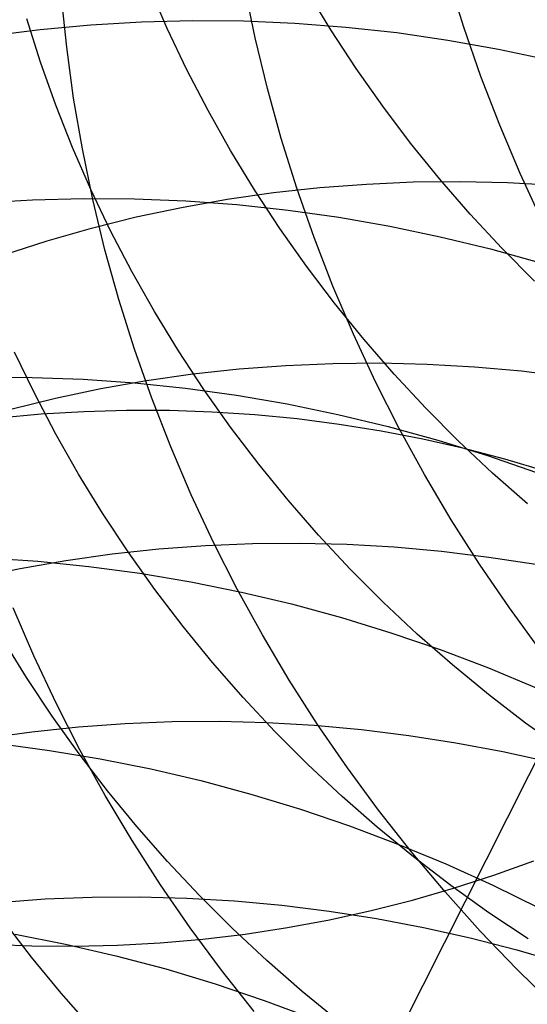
# Model space of a CAD drawing. Header units: millimetres. Extents: x 119 to 175.9, y -203.1 to -153.8.
# Tile 333 of 377: x 160.367 to 160.771, y -160.421 to -159.637. Entities that reach past the tile are written whole.
import ezdxf

# ---------------------------------------------------------------- set-up
doc = ezdxf.new("R2010")
doc.units = ezdxf.units.MM
doc.header["$MEASUREMENT"] = 0
doc.layers.add('Layer 01', color=5, linetype='Continuous', true_color=0x0000ff)

msp = doc.modelspace()

# ---------------------------------------------------------------- linework, layer by layer
at = {"layer": 'Layer 01'}
for p, q in [((160.72062, -159.64294, 51.19722), (160.70826, -159.60327, 51.19033)), ((160.48441, -159.64406, 20.91326), (160.4699, -159.61067, 20.92155)), ((160.55455, -159.65164, 50.681), (160.54626, -159.61126, 50.67263)), ((160.40427, -159.65891, 50.16818), (160.40012, -159.61826, 50.15841)), ((160.61488, -159.64529, 20.47156), (160.59586, -159.61396, 20.47831)), ((160.38337, -159.67101, 21.34241), (160.3724, -159.63652, 21.35188)), ((160.38328, -159.64484, 45.47949), (160.42353, -159.64109, 45.46997)), ((160.42353, -159.64109, 45.46997), (160.46397, -159.63872, 45.46084)), ((160.46397, -159.63872, 45.46084), (160.50456, -159.63772, 45.45213)), ((160.5001, -159.67699, 20.90527), (160.48441, -159.64406, 20.91326)), ((160.50456, -159.63772, 45.45213), (160.54525, -159.63809, 45.44384)), ((160.54525, -159.63809, 45.44384), (160.58599, -159.63984, 45.43598)), ((160.58599, -159.63984, 45.43598), (160.62672, -159.64296, 45.42856)), ((160.62672, -159.64296, 45.42856), (160.66742, -159.64745, 45.4216)), ((160.73431, -159.68224, 51.20364), (160.72062, -159.64294, 51.19722)), ((160.34329, -159.64995, 45.48941), (160.38328, -159.64484, 45.47949)), ((160.56422, -159.69179, 50.68894), (160.55455, -159.65164, 50.681)), ((160.63497, -159.67601, 20.46515), (160.61488, -159.64529, 20.47156)), ((160.66742, -159.64745, 45.4216), (160.70801, -159.6533, 45.41509)), ((160.40982, -159.69949, 50.17755), (160.40427, -159.65891, 50.16818)), ((160.70801, -159.6533, 45.41509), (160.74846, -159.6605, 45.40906)), ((160.74846, -159.6605, 45.40906), (160.78871, -159.66906, 45.40349)), ((160.39555, -159.70517, 21.33323), (160.38337, -159.67101, 21.34241)), ((160.51694, -159.70942, 20.89761), (160.5001, -159.67699, 20.90527)), ((160.65614, -159.70607, 20.45908), (160.63497, -159.67601, 20.46515)), ((160.74933, -159.72113, 51.2096), (160.73431, -159.68224, 51.20364)), ((160.57525, -159.73168, 50.69644), (160.56422, -159.69179, 50.68894)), ((160.40894, -159.73896, 21.32434), (160.39555, -159.70517, 21.33323)), ((160.41676, -159.73994, 50.18652), (160.40982, -159.69949, 50.17755)), ((160.67834, -159.73545, 20.45337), (160.65614, -159.70607, 20.45908)), ((160.53491, -159.74132, 20.89028), (160.51694, -159.70942, 20.89761)), ((160.76565, -159.75956, 51.21508), (160.74933, -159.72113, 51.2096)), ((160.58764, -159.77126, 50.7035), (160.57525, -159.73168, 50.69644)), ((160.70155, -159.76411, 20.44802), (160.67834, -159.73545, 20.45337)), ((160.42352, -159.77233, 21.31577), (160.40894, -159.73896, 21.32434)), ((160.42509, -159.78022, 50.19507), (160.41676, -159.73994, 50.18652)), ((160.554, -159.77264, 20.88329), (160.53491, -159.74132, 20.89028)), ((160.78325, -159.79749, 51.22008), (160.76565, -159.75956, 51.21508)), ((160.60593, -159.77079, 25.71643), (160.64312, -159.76797, 25.72428)), ((160.64312, -159.76797, 25.72428), (160.68048, -159.76637, 25.73165)), ((160.68048, -159.76637, 25.73165), (160.71796, -159.76599, 25.73853)), ((160.72574, -159.79201, 20.44304), (160.70155, -159.76411, 20.44802)), ((160.71796, -159.76599, 25.73853), (160.75552, -159.76684, 25.74493)), ((160.75552, -159.76684, 25.74493), (160.79311, -159.76891, 25.75083)), ((160.43928, -159.80524, 21.30752), (160.42352, -159.77233, 21.31577)), ((160.53224, -159.7801, 25.69936), (160.56895, -159.77484, 25.70812)), ((160.57417, -159.80335, 20.87665), (160.554, -159.77264, 20.88329)), ((160.56895, -159.77484, 25.70812), (160.60593, -159.77079, 25.71643)), ((160.60136, -159.81046, 50.71009), (160.58764, -159.77126, 50.7035)), ((160.33667, -159.78303, 45.0391), (160.37713, -159.78055, 45.03032)), ((160.37713, -159.78055, 45.03032), (160.41773, -159.77944, 45.02195)), ((160.41773, -159.77944, 45.02195), (160.45843, -159.77971, 45.01402)), ((160.4348, -159.82028, 50.20319), (160.42509, -159.78022, 50.19507)), ((160.45843, -159.77971, 45.01402), (160.49918, -159.78134, 45.00652)), ((160.49583, -159.78657, 25.69015), (160.53224, -159.7801, 25.69936)), ((160.49918, -159.78134, 45.00652), (160.53994, -159.78434, 44.99947)), ((160.53994, -159.78434, 44.99947), (160.58064, -159.7887, 44.99288)), ((160.45976, -159.79424, 25.68051), (160.49583, -159.78657, 25.69015)), ((160.58064, -159.7887, 44.99288), (160.62126, -159.79442, 44.98675)), ((160.75089, -159.81912, 20.43843), (160.72574, -159.79201, 20.44304)), ((160.42408, -159.8031, 25.67045), (160.45976, -159.79424, 25.68051)), ((160.62126, -159.79442, 44.98675), (160.66173, -159.8015, 44.9811)), ((160.38884, -159.81315, 25.65998), (160.42408, -159.8031, 25.67045)), ((160.45618, -159.83766, 21.29959), (160.43928, -159.80524, 21.30752)), ((160.5954, -159.83341, 20.87036), (160.57417, -159.80335, 20.87665)), ((160.66173, -159.8015, 44.9811), (160.702, -159.80991, 44.97593)), ((160.35407, -159.82436, 25.64912), (160.38884, -159.81315, 25.65998)), ((160.61641, -159.84926, 50.71622), (160.60136, -159.81046, 50.71009)), ((160.702, -159.80991, 44.97593), (160.74203, -159.81966, 44.97124)), ((160.44587, -159.86007, 50.21087), (160.4348, -159.82028, 50.20319)), ((160.74203, -159.81966, 44.97124), (160.78177, -159.83074, 44.96704)), ((160.77696, -159.8454, 20.4342), (160.75089, -159.81912, 20.43843)), ((160.47423, -159.86955, 21.29201), (160.45618, -159.83766, 21.29959)), ((160.61767, -159.86279, 20.86444), (160.5954, -159.83341, 20.87036)), ((160.63276, -159.8876, 50.72187), (160.61641, -159.84926, 50.71622)), ((160.4583, -159.89954, 50.21811), (160.44587, -159.86007, 50.21087)), ((160.64096, -159.89145, 20.85889), (160.61767, -159.86279, 20.86444)), ((160.49338, -159.90086, 21.28477), (160.47423, -159.86955, 21.29201)), ((160.65039, -159.92544, 50.72705), (160.63276, -159.8876, 50.72187)), ((160.66523, -159.91935, 20.85372), (160.64096, -159.89145, 20.85889)), ((160.37857, -159.93466, 21.70066), (160.36275, -159.90176, 21.70919)), ((160.47206, -159.93865, 50.22489), (160.4583, -159.89954, 50.21811)), ((160.51363, -159.93156, 21.2779), (160.49338, -159.90086, 21.28477)), ((160.61638, -159.91084, 26.08524), (160.65391, -159.9105, 26.09224)), ((160.65391, -159.9105, 26.09224), (160.69152, -159.91139, 26.09873)), ((160.50472, -159.9192, 26.06137), (160.54174, -159.91519, 26.0698)), ((160.54174, -159.91519, 26.0698), (160.57897, -159.9124, 26.07776)), ((160.57897, -159.9124, 26.07776), (160.61638, -159.91084, 26.08524)), ((160.69152, -159.91139, 26.09873), (160.72917, -159.9135, 26.10473)), ((160.72917, -159.9135, 26.10473), (160.7668, -159.91684, 26.11021)), ((160.7668, -159.91684, 26.11021), (160.80438, -159.92139, 26.11518)), ((160.33596, -159.9218, 44.597), (160.37667, -159.92196, 44.5894)), ((160.37667, -159.92196, 44.5894), (160.41743, -159.92347, 44.58225)), ((160.41743, -159.92347, 44.58225), (160.4582, -159.92636, 44.57556)), ((160.4315, -159.93085, 26.04314), (160.46796, -159.92442, 26.05248)), ((160.4582, -159.92636, 44.57556), (160.49892, -159.9306, 44.56932)), ((160.46796, -159.92442, 26.05248), (160.50472, -159.9192, 26.06137)), ((160.66928, -159.96272, 50.73173), (160.65039, -159.92544, 50.72705)), ((160.69045, -159.94646, 20.84893), (160.66523, -159.91935, 20.85372)), ((160.39539, -159.93849, 26.03336), (160.4315, -159.93085, 26.04314)), ((160.49892, -159.9306, 44.56932), (160.53954, -159.9362, 44.56356)), ((160.53493, -159.96161, 21.27138), (160.51363, -159.93156, 21.2779)), ((160.35968, -159.94732, 26.02316), (160.39539, -159.93849, 26.03336)), ((160.39555, -159.96706, 21.69247), (160.37857, -159.93466, 21.70066)), ((160.48714, -159.97735, 50.2312), (160.47206, -159.93865, 50.22489)), ((160.53954, -159.9362, 44.56356), (160.58002, -159.94314, 44.55827)), ((160.41793, -159.9493, 21.00102), (160.38386, -159.95135, 21.00204)), ((160.45203, -159.94832, 20.99947), (160.41793, -159.9493, 21.00102)), ((160.48611, -159.94841, 20.99741), (160.45203, -159.94832, 20.99947)), ((160.52014, -159.94956, 20.99484), (160.48611, -159.94841, 20.99741)), ((160.55407, -159.95177, 20.99175), (160.52014, -159.94956, 20.99484)), ((160.58002, -159.94314, 44.55827), (160.62031, -159.95143, 44.55346)), ((160.7166, -159.97275, 20.84453), (160.69045, -159.94646, 20.84893)), ((160.38386, -159.95135, 21.00204), (160.34986, -159.95446, 21.00254)), ((160.58787, -159.95505, 20.98815), (160.55407, -159.95177, 20.99175)), ((160.62149, -159.95938, 20.98405), (160.58787, -159.95505, 20.98815)), ((160.62031, -159.95143, 44.55346), (160.66036, -159.96105, 44.54914)), ((160.55728, -159.99098, 21.26525), (160.53493, -159.96161, 21.27138)), ((160.65489, -159.96477, 20.97945), (160.62149, -159.95938, 20.98405)), ((160.68803, -159.9712, 20.97435), (160.65489, -159.96477, 20.97945)), ((160.66036, -159.96105, 44.54914), (160.70012, -159.97198, 44.54532)), ((160.68942, -159.99941, 50.73593), (160.66928, -159.96272, 50.73173)), ((160.41366, -159.99893, 21.68463), (160.39555, -159.96706, 21.69247)), ((160.72088, -159.97867, 20.96877), (160.68803, -159.9712, 20.97435)), ((160.70012, -159.97198, 44.54532), (160.73954, -159.98422, 44.542)), ((160.74363, -159.99819, 20.84052), (160.7166, -159.97275, 20.84453)), ((160.50352, -160.01559, 50.23705), (160.48714, -159.97735, 50.2312)), ((160.75339, -159.98718, 20.96271), (160.72088, -159.97867, 20.96877)), ((160.73954, -159.98422, 44.542), (160.77857, -159.99775, 44.53917)), ((160.78552, -159.9967, 20.95617), (160.75339, -159.98718, 20.96271)), ((160.58064, -160.01963, 21.25949), (160.55728, -159.99098, 21.26525)), ((160.43289, -160.03022, 21.67714), (160.41366, -159.99893, 21.68463)), ((160.71077, -160.03547, 50.73963), (160.68942, -159.99941, 50.73593)), ((160.77153, -160.02274, 20.83691), (160.74363, -159.99819, 20.84052)), ((160.52118, -160.05333, 50.24242), (160.50352, -160.01559, 50.23705)), ((160.60498, -160.04753, 21.25412), (160.58064, -160.01963, 21.25949)), ((160.45321, -160.06091, 21.67003), (160.43289, -160.03022, 21.67714)), ((160.7333, -160.07084, 50.74282), (160.71077, -160.03547, 50.73963)), ((160.59374, -160.59323, 42.90834), (160.87417, -160.03712, 44.53433)), ((160.63028, -160.07464, 21.24914), (160.60498, -160.04753, 21.25412)), ((160.44053, -160.06251, 26.40868), (160.47759, -160.05853, 26.41723)), ((160.47759, -160.05853, 26.41723), (160.51488, -160.05578, 26.4253)), ((160.51488, -160.05578, 26.4253), (160.55233, -160.05425, 26.43289)), ((160.54011, -160.09051, 50.2473), (160.52118, -160.05333, 50.24242)), ((160.55233, -160.05425, 26.43289), (160.58991, -160.05395, 26.43999)), ((160.58991, -160.05395, 26.43999), (160.62757, -160.05488, 26.44659)), ((160.62757, -160.05488, 26.44659), (160.66526, -160.05703, 26.45268)), ((160.66526, -160.05703, 26.45268), (160.70295, -160.06041, 26.45826)), ((160.34055, -160.06557, 44.16344), (160.38132, -160.06834, 44.15708)), ((160.40372, -160.06769, 26.39967), (160.44053, -160.06251, 26.40868)), ((160.47459, -160.09095, 21.66329), (160.45321, -160.06091, 21.67003)), ((160.70295, -160.06041, 26.45826), (160.74058, -160.06501, 26.46331)), ((160.74058, -160.06501, 26.46331), (160.77811, -160.07082, 26.46783)), ((160.33107, -160.0817, 26.38031), (160.36722, -160.07409, 26.39021)), ((160.36722, -160.07409, 26.39021), (160.40372, -160.06769, 26.39967)), ((160.38132, -160.06834, 44.15708), (160.42204, -160.07246, 44.15118)), ((160.42204, -160.07246, 44.15118), (160.46267, -160.07794, 44.14576)), ((160.6565, -160.10093, 21.24457), (160.63028, -160.07464, 21.24914)), ((160.757, -160.10548, 50.74551), (160.7333, -160.07084, 50.74282)), ((160.46267, -160.07794, 44.14576), (160.50316, -160.08477, 44.14081)), ((160.49701, -160.12031, 21.65693), (160.47459, -160.09095, 21.66329)), ((160.50316, -160.08477, 44.14081), (160.54345, -160.09293, 44.13635)), ((160.56027, -160.12711, 50.25169), (160.54011, -160.09051, 50.2473)), ((160.54345, -160.09293, 44.13635), (160.58351, -160.10242, 44.13238)), ((160.37808, -160.14374, 49.76012), (160.36166, -160.1056, 49.75406)), ((160.58351, -160.10242, 44.13238), (160.62327, -160.11322, 44.12891)), ((160.68362, -160.12637, 21.2404), (160.6565, -160.10093, 21.24457)), ((160.78184, -160.13936, 50.7477), (160.757, -160.10548, 50.74551)), ((160.62327, -160.11322, 44.12891), (160.6627, -160.12533, 44.12593)), ((160.52044, -160.14895, 21.65096), (160.49701, -160.12031, 21.65693)), ((160.37235, -160.16106, 22.06169), (160.35305, -160.12978, 22.06943)), ((160.58165, -160.16306, 50.25559), (160.56027, -160.12711, 50.25169)), ((160.6627, -160.12533, 44.12593), (160.70175, -160.13873, 44.12346)), ((160.71159, -160.15092, 21.23664), (160.68362, -160.12637, 21.2404)), ((160.39578, -160.18137, 49.7657), (160.37808, -160.14374, 49.76012)), ((160.70175, -160.13873, 44.12346), (160.74036, -160.1534, 44.12149)), ((160.54486, -160.17684, 21.64539), (160.52044, -160.14895, 21.65096)), ((160.74039, -160.17457, 21.2333), (160.71159, -160.15092, 21.23664)), ((160.74036, -160.1534, 44.12149), (160.7785, -160.16932, 44.12003)), ((160.39274, -160.19173, 22.05434), (160.37235, -160.16106, 22.06169)), ((160.60422, -160.19834, 50.25898), (160.58165, -160.16306, 50.25559)), ((160.57024, -160.20394, 21.64023), (160.54486, -160.17684, 21.64539)), ((160.76998, -160.19727, 21.23037), (160.74039, -160.17457, 21.2333)), ((160.41474, -160.21845, 49.7708), (160.39578, -160.18137, 49.7657)), ((160.4142, -160.22175, 22.04736), (160.39274, -160.19173, 22.05434)), ((160.37648, -160.20424, 26.74983), (160.41359, -160.2003, 26.75849)), ((160.41359, -160.2003, 26.75849), (160.45092, -160.19759, 26.76667)), ((160.45092, -160.19759, 26.76667), (160.48841, -160.1961, 26.77437)), ((160.48841, -160.1961, 26.77437), (160.52604, -160.19583, 26.78157)), ((160.52604, -160.19583, 26.78157), (160.56375, -160.1968, 26.78827)), ((160.56375, -160.1968, 26.78827), (160.60149, -160.19899, 26.79446)), ((160.60149, -160.19899, 26.79446), (160.63923, -160.20241, 26.80013)), ((160.62794, -160.23289, 50.26187), (160.60422, -160.19834, 50.25898)), ((160.80033, -160.21901, 21.22787), (160.76998, -160.19727, 21.23037)), ((160.33963, -160.2094, 26.7407), (160.37648, -160.20424, 26.74983)), ((160.59654, -160.23023, 21.63548), (160.57024, -160.20394, 21.64023)), ((160.63923, -160.20241, 26.80013), (160.6769, -160.20705, 26.80527)), ((160.6769, -160.20705, 26.80527), (160.71448, -160.2129, 26.80988)), ((160.34984, -160.21362, 43.73872), (160.39046, -160.21898, 43.73362)), ((160.71448, -160.2129, 26.80988), (160.75192, -160.21996, 26.81396)), ((160.39046, -160.21898, 43.73362), (160.43095, -160.22569, 43.729)), ((160.43669, -160.2511, 22.04078), (160.4142, -160.22175, 22.04736)), ((160.43494, -160.25494, 49.77541), (160.41474, -160.21845, 49.7708)), ((160.75192, -160.21996, 26.81396), (160.78916, -160.22822, 26.81749)), ((160.43095, -160.22569, 43.729), (160.47124, -160.23373, 43.72486)), ((160.62373, -160.25567, 21.63114), (160.59654, -160.23023, 21.63548)), ((160.47124, -160.23373, 43.72486), (160.51129, -160.2431, 43.72122)), ((160.6528, -160.26667, 50.26426), (160.62794, -160.23289, 50.26187)), ((160.51129, -160.2431, 43.72122), (160.55106, -160.25378, 43.71807)), ((160.45635, -160.29079, 49.77952), (160.43494, -160.25494, 49.77541)), ((160.4602, -160.27973, 22.03461), (160.43669, -160.2511, 22.04078)), ((160.55106, -160.25378, 43.71807), (160.59049, -160.26576, 43.71542)), ((160.65178, -160.28022, 21.62723), (160.62373, -160.25567, 21.63114)), ((160.59049, -160.26576, 43.71542), (160.62953, -160.27903, 43.71327)), ((160.67876, -160.29965, 50.26613), (160.6528, -160.26667, 50.26426)), ((160.62953, -160.27903, 43.71327), (160.66815, -160.29358, 43.71162)), ((160.4847, -160.3076, 22.02884), (160.4602, -160.27973, 22.03461)), ((160.68065, -160.30387, 21.62374), (160.65178, -160.28022, 21.62723)), ((160.47895, -160.32596, 49.78314), (160.45635, -160.29079, 49.77952)), ((160.66815, -160.29358, 43.71162), (160.70629, -160.30937, 43.71048)), ((160.70579, -160.33178, 50.26749), (160.67876, -160.29965, 50.26613)), ((160.51015, -160.3347, 22.02348), (160.4847, -160.3076, 22.02884)), ((160.71032, -160.32657, 21.62069), (160.68065, -160.30387, 21.62374)), ((160.70629, -160.30937, 43.71048), (160.7439, -160.3264, 43.70984)), ((160.74474, -160.31836, 17.01153), (160.77654, -160.30688, 17.01625)), ((160.71252, -160.32882, 17.00723), (160.74474, -160.31836, 17.01153)), ((160.5027, -160.3604, 49.78626), (160.47895, -160.32596, 49.78314)), ((160.67993, -160.33824, 17.00335), (160.71252, -160.32882, 17.00723)), ((160.73386, -160.36302, 50.26833), (160.70579, -160.33178, 50.26749)), ((160.74074, -160.34831, 21.61807), (160.71032, -160.32657, 21.62069)), ((160.7439, -160.3264, 43.70984), (160.78095, -160.34464, 43.70972)), ((160.34978, -160.34004, 27.09348), (160.38715, -160.33735, 27.10177)), ((160.38715, -160.33735, 27.10177), (160.4247, -160.3359, 27.10957)), ((160.4247, -160.3359, 27.10957), (160.46237, -160.33568, 27.11688)), ((160.46237, -160.33568, 27.11688), (160.50013, -160.33668, 27.12368)), ((160.50013, -160.33668, 27.12368), (160.53792, -160.33892, 27.12996)), ((160.53652, -160.36098, 22.01855), (160.51015, -160.3347, 22.02348)), ((160.53792, -160.33892, 27.12996), (160.5757, -160.34238, 27.13573)), ((160.647, -160.3466, 16.99991), (160.67993, -160.33824, 17.00335)), ((160.5757, -160.34238, 27.13573), (160.61342, -160.34706, 27.14097)), ((160.61342, -160.34706, 27.14097), (160.65105, -160.35296, 27.14567)), ((160.61379, -160.3539, 16.99691), (160.647, -160.3466, 16.99991)), ((160.77189, -160.36906, 21.61588), (160.74074, -160.34831, 21.61807)), ((160.37618, -160.38362, 22.41794), (160.35361, -160.3543, 22.42474)), ((160.58031, -160.36014, 16.99434), (160.61379, -160.3539, 16.99691)), ((160.65105, -160.35296, 27.14567), (160.68853, -160.36006, 27.14983)), ((160.36317, -160.3653, 43.3229), (160.40345, -160.37323, 43.31907)), ((160.52759, -160.39408, 49.78886), (160.5027, -160.3604, 49.78626)), ((160.51277, -160.36936, 16.99055), (160.54663, -160.36529, 16.99222)), ((160.56379, -160.38641, 22.01405), (160.53652, -160.36098, 22.01855)), ((160.54663, -160.36529, 16.99222), (160.58031, -160.36014, 16.99434)), ((160.68853, -160.36006, 27.14983), (160.72582, -160.36837, 27.15345)), ((160.76294, -160.39334, 50.26866), (160.73386, -160.36302, 50.26833)), ((160.40345, -160.37323, 43.31907), (160.4435, -160.38249, 43.31572)), ((160.44469, -160.37423, 16.98854), (160.47877, -160.37234, 16.98932)), ((160.47877, -160.37234, 16.98932), (160.51277, -160.36936, 16.99055)), ((160.72582, -160.36837, 27.15345), (160.76287, -160.37787, 27.15652)), ((160.3423, -160.37332, 16.98892), (160.37641, -160.37472, 16.98834)), ((160.37641, -160.37472, 16.98834), (160.41056, -160.37502, 16.98822)), ((160.41056, -160.37502, 16.98822), (160.44469, -160.37423, 16.98854)), ((160.76287, -160.37787, 27.15652), (160.79965, -160.38854, 27.15904)), ((160.39977, -160.41224, 22.41156), (160.37618, -160.38362, 22.41794)), ((160.4435, -160.38249, 43.31572), (160.48326, -160.39305, 43.31287)), ((160.59191, -160.41096, 22.00998), (160.56379, -160.38641, 22.01405)), ((160.48326, -160.39305, 43.31287), (160.52268, -160.40492, 43.31052)), ((160.55358, -160.42696, 49.79096), (160.52759, -160.39408, 49.78886)), ((160.79298, -160.42271, 50.26847), (160.76294, -160.39334, 50.26866)), ((160.42434, -160.4401, 22.40559), (160.39977, -160.41224, 22.41156)), ((160.52268, -160.40492, 43.31052), (160.56172, -160.41807, 43.30866)), ((160.62087, -160.43461, 22.00635), (160.59191, -160.41096, 22.00998)), ((160.56172, -160.41807, 43.30866), (160.60033, -160.4325, 43.30731))]:
    msp.add_line(p, q, dxfattribs=at)

doc.saveas('drawing.dxf')
